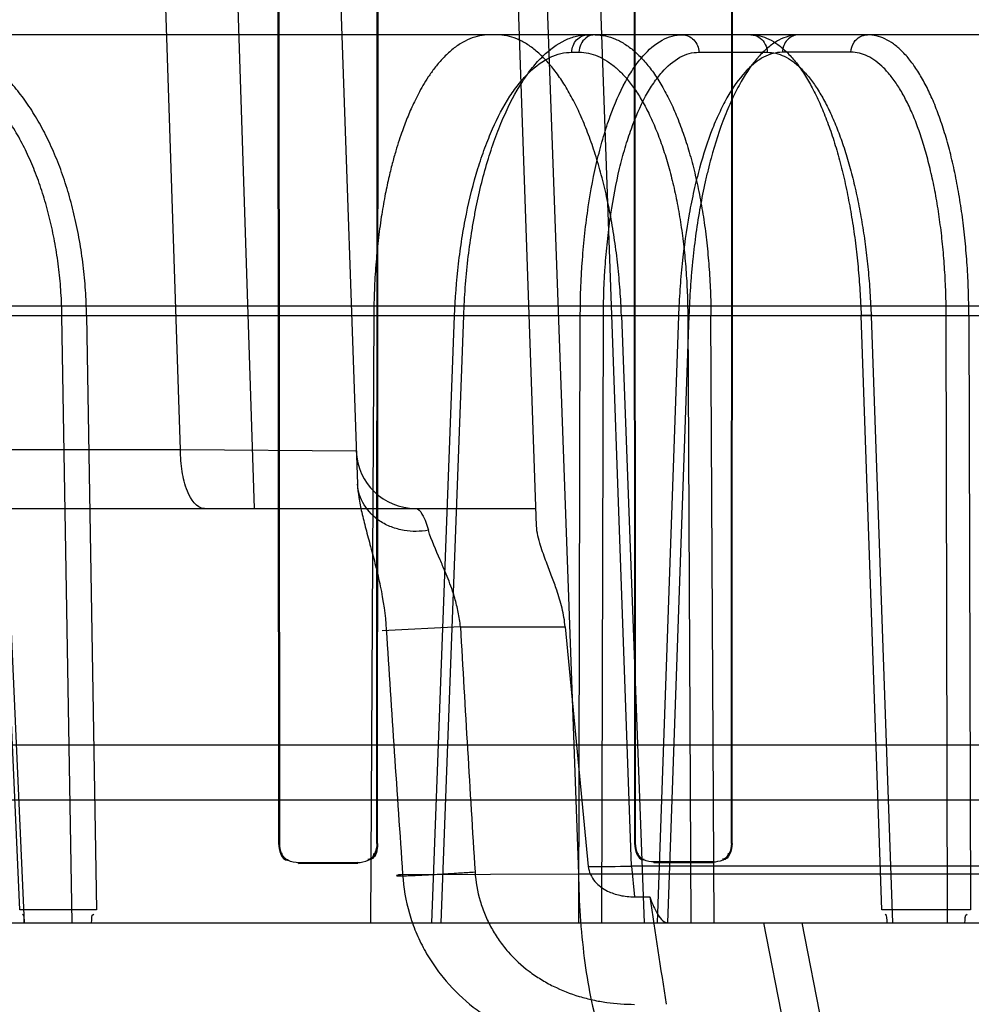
# Model space of a CAD drawing. Header units: millimetres. Extents: x 0 to 297, y 0 to 210.
# Tile 376 of 401: x 242.076 to 242.1564, y 158.7246 to 158.8078. Entities that reach past the tile are written whole.
import ezdxf

# ---------------------------------------------------------------- set-up
doc = ezdxf.new("R2010")
doc.units = ezdxf.units.MM
doc.header["$LTSCALE"] = 16.335
doc.layers.get('0').update_dxf_attribs({"linetype": 'CONTINUOUS'})
for name, color, linetype in [('AXES_REF', 7, 'CONTINUOUS'), ('INTFCLR_1', 7, 'CONTINUOUS'), ('INTFCLR_144815', 7, 'CONTINUOUS'), ('INTFCLR_72935', 7, 'CONTINUOUS')]:
    doc.layers.add(name, color=color, linetype=linetype)

msp = doc.modelspace()

# ---------------------------------------------------------------- linework, layer by layer
at = {"color": 7, "linetype": 'Continuous'}
for radius in [4.8479140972, 4.8475, 4.8164570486]:
    msp.add_circle((241.5069109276, 154.9564782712), radius, dxfattribs=at)
msp.add_arc((241.5069109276, 154.9564782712), 4.8, 278.2771290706, 261.7228709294, dxfattribs=at)
at = {"layer": 'AXES_REF', "color": 7, "linetype": 'Continuous'}
msp.add_arc((241.5069109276, 154.9564782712), 4.91, 113.0826656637, 66.9173343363, dxfattribs=at)
at = {"layer": 'AXES_REF', "color": 9, "linetype": 'Continuous'}
msp.add_arc((241.5069109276, 154.9564782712), 4.4222561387, 94.4118118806, 85.5881881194, dxfattribs=at)
at = {"layer": 'INTFCLR_1', "color": 6, "linetype": 'Continuous'}
for p, q in [((242.0977958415, 158.8331826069), (242.0978617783, 158.7381826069)), ((242.0978651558, 158.8331826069), (242.0979258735, 158.7381826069)), ((242.1061568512, 158.7381826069), (242.1062159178, 158.8331826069)), ((242.1062191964, 158.7381826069), (242.106283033, 158.8331826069)), ((242.1278681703, 158.8331826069), (242.1279286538, 158.7381826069)), ((242.127931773, 158.8331826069), (242.1279881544, 158.7381826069)), ((242.1360991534, 158.7381826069), (242.1361544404, 158.8331826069)), ((242.1361574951, 158.7381826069), (242.1362166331, 158.8331826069)), ((242.0995507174, 158.7365614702), (242.1045507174, 158.7365728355)), ((242.0995507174, 158.736497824), (242.1045507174, 158.736510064)), ((242.1295507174, 158.7366227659), (242.1345507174, 158.7366314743)), ((242.1345507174, 158.7365728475), (242.1295507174, 158.7365635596))]:
    msp.add_line(p, q, dxfattribs=at)
at = {"layer": 'INTFCLR_1', "color": 9, "linetype": 'Continuous'}
for p, q in [((242.0979258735, 158.7381826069), (242.0978617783, 158.7381826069)), ((242.1062191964, 158.7381826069), (242.1061568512, 158.7381826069)), ((242.1279881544, 158.7381826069), (242.1279286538, 158.7381826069)), ((242.1361574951, 158.7381826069), (242.1360991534, 158.7381826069)), ((242.0995507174, 158.736497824), (242.0995507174, 158.7365614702)), ((242.1045507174, 158.7365728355), (242.1045507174, 158.736510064)), ((242.1295507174, 158.7365635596), (242.1295507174, 158.7366227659)), ((242.1345507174, 158.7366314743), (242.1345507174, 158.7365728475))]:
    msp.add_line(p, q, dxfattribs=at)
at = {"layer": 'INTFCLR_1', "color": 6, "linetype": 'Continuous'}
for points in [[(242.0978617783, 158.7381826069), (242.0978617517, 158.7376467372), (242.0980928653, 158.7367684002), (242.0986287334, 158.7367697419)], [(242.0979258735, 158.7381826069), (242.0979258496, 158.7376636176), (242.0981545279, 158.7368156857), (242.0986735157, 158.736816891)], [(242.1062191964, 158.7381826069), (242.106219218, 158.737735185), (242.1061280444, 158.7369541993), (242.1056806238, 158.7369531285)], [(242.1279286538, 158.7381826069), (242.1279286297, 158.737657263), (242.1281703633, 158.7368048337), (242.1286957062, 158.7368058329)], [(242.1279881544, 158.7381826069), (242.1279881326, 158.7376748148), (242.1282242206, 158.7368522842), (242.1287320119, 158.7368531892)], [(242.1361574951, 158.7381826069), (242.1361575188, 158.7376547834), (242.135906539, 158.7368048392), (242.1353787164, 158.7368038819)], [(242.1045507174, 158.7365728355), (242.1050784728, 158.7365740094), (242.1059275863, 158.7368267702), (242.1059275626, 158.737354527)], [(242.1345507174, 158.7366314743), (242.1350515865, 158.7366323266), (242.1358640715, 158.7368606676), (242.1358640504, 158.7373615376)]]:
    msp.add_open_spline(points, degree=3, dxfattribs=at)
at = {"layer": 'INTFCLR_144815', "color": 9, "linetype": 'Continuous'}
for p, q in [((242.0895738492, 158.7714346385), (242.0777995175, 159.1257148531)), ((242.0958244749, 158.7664782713), (242.0842492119, 159.1257148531)), ((242.0920507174, 159.1257148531), (242.1045241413, 158.7685343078)), ((242.1196470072, 158.7650160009), (242.1070507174, 159.1257148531)), ((242.1090576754, 159.1257148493), (242.1231874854, 158.7356267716)), ((242.127656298, 158.7362653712), (242.1138537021, 159.1257148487)), ((242.5888027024, 158.8064782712), (241.998449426, 158.8064782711)), ((242.1226236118, 158.8050044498), (242.1232270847, 158.8050044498)), ((242.1333496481, 158.8050044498), (242.1391291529, 158.8050044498)), ((242.1461933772, 158.8050044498), (242.140410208, 158.8050044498)), ((242.6440459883, 158.7835717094), (241.9365231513, 158.7835717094)), ((241.9800077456, 158.7827866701), (242.6108605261, 158.7827866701)), ((242.0760076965, 158.7325690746), (242.0737617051, 158.7827866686)), ((242.0740763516, 158.7827343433), (242.0763719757, 158.7314782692)), ((242.0804170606, 158.7314782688), (242.0795690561, 158.7827343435)), ((242.0816444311, 158.782786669), (242.0824784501, 158.7325690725)), ((242.1108061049, 158.731478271), (242.1127202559, 158.7827343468)), ((242.1115790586, 158.7314782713), (242.1134984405, 158.7827866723)), ((242.112591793, 158.7827623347), (242.1134984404, 158.7827866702)), ((242.1232154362, 158.7314782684), (242.1233436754, 158.78278667)), ((242.1252995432, 158.7827343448), (242.1233436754, 158.7827866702)), ((242.1251681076, 158.7314782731), (242.1252995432, 158.7827343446)), ((242.1316347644, 158.7827343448), (242.1298334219, 158.7314782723)), ((242.1325145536, 158.7827866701), (242.1307080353, 158.7314782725)), ((242.1315323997, 158.7827750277), (242.1325145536, 158.7827866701)), ((242.1324158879, 158.7827343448), (242.1326864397, 158.7314782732)), ((242.134649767, 158.7314782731), (242.134375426, 158.7827866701)), ((242.1488123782, 158.7325690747), (242.147058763, 158.7827866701)), ((242.1479010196, 158.7827343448), (242.1496945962, 158.7314782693)), ((242.1543624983, 158.7314782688), (242.1542394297, 158.7827343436)), ((242.1561551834, 158.7827866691), (242.1562794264, 158.7325690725)), ((242.0895738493, 158.7714346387), (241.8303028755, 158.7714346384)), ((242.1044274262, 158.7713037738), (242.0895738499, 158.7714346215)), ((241.8353026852, 158.766478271), (242.1195959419, 158.7664782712)), ((242.1132148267, 158.7564782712), (242.1066094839, 158.7561393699)), ((242.1132148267, 158.7564782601), (242.1220622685, 158.7564782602)), ((242.4970052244, 158.7418272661), (242.0370962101, 158.7418272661)), ((242.4064449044, 158.7362657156), (242.1276564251, 158.7362634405)), ((242.1276565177, 158.736265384), (242.127912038, 158.7336758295)), ((242.108339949, 158.7355523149), (242.1231875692, 158.7356267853)), ((242.1231874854, 158.7356267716), (242.4109139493, 158.7356267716)), ((241.8744742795, 158.7314782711), (242.6834933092, 158.7314782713)), ((242.1409502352, 158.7206961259), (242.1388442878, 158.7314782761)), ((242.142040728, 158.7314782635), (242.1441655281, 158.7206961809))]:
    msp.add_line(p, q, dxfattribs=at)
at = {"layer": 'INTFCLR_144815', "color": 6, "linetype": 'Continuous'}
for p, q in [((242.081644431, 158.7827866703), (242.079569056, 158.7827343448)), ((242.1059012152, 158.78278667), (242.1056228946, 158.7314782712)), ((242.1268145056, 158.78278667), (242.1287232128, 158.7314782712)), ((242.1324158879, 158.7827343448), (242.134375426, 158.7827866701)), ((242.1480037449, 158.782772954), (242.147058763, 158.7827866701)), ((242.1561551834, 158.7827866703), (242.1542394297, 158.7827343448)), ((242.1220622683, 158.7564782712), (242.1240077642, 158.7362365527)), ((242.5493198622, 158.7464782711), (242.02131236, 158.7464782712)), ((242.1279120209, 158.7336760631), (242.1292110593, 158.7336802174)), ((242.0824784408, 158.7325690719), (242.0760076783, 158.7325690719)), ((242.1562794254, 158.7325690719), (242.1488123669, 158.7325690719))]:
    msp.add_line(p, q, dxfattribs=at)
at = {"layer": 'INTFCLR_144815', "color": 9, "linetype": 'Continuous'}
for centre, radius, start, end in [((242.1094243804, 158.7714782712), 0.005, 182.0000647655, 269.9999999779), ((245.4916980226, 158.9718780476), 3.3916016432, 183.6451248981, 183.9955895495), ((246.3843943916, 159.0013652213), 4.2781940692, 183.2814458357, 183.5590916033), ((242.1230042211, 159.0941360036), 0.3579008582, 270.1606557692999, 270.7447997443)]:
    msp.add_arc(centre, radius, start, end, dxfattribs=at)
at = {"layer": 'INTFCLR_144815', "color": 6, "linetype": 'Continuous'}
msp.add_ellipse((242.2670507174, 158.7164782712), major_axis=(-0.4432574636, 2.920356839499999), ratio=0.0452664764, start_param=1.5580355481, end_param=1.5611447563, dxfattribs=at)
for points, knots in [([(242.0816444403, 158.7827866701), (242.0816321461, 158.7834933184), (242.0815721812, 158.7849059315), (242.0813753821, 158.7870110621), (242.0810716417, 158.7890856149), (242.0806647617, 158.7910992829), (242.0801605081, 158.7930300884), (242.0795650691, 158.7948654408), (242.0788808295, 158.7966024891), (242.0781109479, 158.7982329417), (242.0772634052, 158.7997401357), (242.0763456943, 158.8011129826), (242.0753643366, 158.8023444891), (242.0743226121, 158.8034307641), (242.0732288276, 158.804362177), (242.0720937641, 158.8051300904), (242.0709301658, 158.8057287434), (242.0697429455, 158.8061585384), (242.0685328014, 158.8064196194), (242.0677140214, 158.8064782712), (242.0673047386, 158.8064782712)], [0, 0, 0, 0, 0.0700870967, 0.1401414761, 0.2095823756, 0.2779100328, 0.3437640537, 0.4073702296, 0.4691428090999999, 0.5287802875, 0.58603772, 0.6404614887, 0.6923643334, 0.7419982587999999, 0.7894845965, 0.8345647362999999, 0.8775999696, 0.9189218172, 0.9594124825, 1, 1, 1, 1]), ([(242.1156799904, 158.8064782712), (242.1153998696, 158.8064782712), (242.1148311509, 158.8064197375), (242.113993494, 158.8061589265), (242.1131727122, 158.8057285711), (242.1123851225, 158.8051405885), (242.1116669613, 158.8044398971), (242.1110411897, 158.8036893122), (242.1105104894, 158.8029407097), (242.1100585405, 158.8022126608), (242.1096706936, 158.801513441), (242.1092410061, 158.8006593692), (242.1087815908, 158.7996244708), (242.1083659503, 158.7985391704), (242.1080300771, 158.7975558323), (242.1077425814, 158.7966302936), (242.1074409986, 158.7955468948), (242.1071289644, 158.7942711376), (242.1068147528, 158.7927688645), (242.1065150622, 158.7910252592), (242.1062571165, 158.7890900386), (242.1060608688, 158.7870291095), (242.1059375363, 158.7849194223), (242.1059050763, 158.7834973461), (242.1059012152, 158.78278667)], [0, 0, 0, 0, 0.0306297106, 0.0620106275, 0.09538220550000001, 0.131473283, 0.1691023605, 0.2048368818, 0.2381886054, 0.2693623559, 0.2984908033, 0.325589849, 0.3738822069, 0.4222273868, 0.4526176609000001, 0.487492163, 0.5281850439, 0.5755665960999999, 0.6310759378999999, 0.69597133, 0.7689716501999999, 0.8445006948, 0.9222902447, 1, 1, 1, 1]), ([(242.1268145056, 158.78278667), (242.1267882, 158.7834939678), (242.1267111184, 158.7849080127), (242.1265215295, 158.7870164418), (242.1262587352, 158.7890902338), (242.1259268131, 158.7910984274), (242.1255310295, 158.7930201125), (242.1250747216, 158.7948486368), (242.1245592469, 158.7965813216), (242.1239871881, 158.7982086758), (242.1233646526, 158.7997135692), (242.122697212, 158.801084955), (242.1219895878, 158.8023156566), (242.1212441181, 158.8034019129), (242.1204663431, 158.8043349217), (242.1196629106, 158.8051068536), (242.1188405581, 158.8057125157), (242.1180017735, 158.806150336), (242.1171482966, 158.8064175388), (242.1165684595, 158.8064782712), (242.1162834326, 158.8064782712)], [0, 0, 0, 0, 0.0767548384, 0.1535349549, 0.2295210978, 0.3033898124, 0.3742104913, 0.4422318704, 0.5077000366, 0.5701767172, 0.6292117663, 0.6842115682, 0.7354587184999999, 0.7830224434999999, 0.8269051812, 0.8669571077, 0.9035587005, 0.9372944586, 0.9690907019, 1, 1, 1, 1]), ([(242.1245971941, 158.8064782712), (242.1248857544, 158.8064782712), (242.1254758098, 158.8064154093), (242.1263445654, 158.8061341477), (242.1271943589, 158.8056696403), (242.1280150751, 158.8050308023), (242.1288014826, 158.8042267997), (242.1295509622, 158.8032646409), (242.1302616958, 158.8021486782), (242.1309294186, 158.8008857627), (242.1315480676, 158.7994878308), (242.1321134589, 158.7979660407), (242.1326226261, 158.7963305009), (242.1330731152, 158.7945893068), (242.1334609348, 158.7927575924), (242.1337824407, 158.7908544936), (242.1340361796, 158.7888954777), (242.1342216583, 158.7868946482), (242.1343391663, 158.7848531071), (242.1343710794, 158.783480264), (242.1343754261, 158.78278667)], [0, 0, 0, 0, 0.0315611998, 0.0643441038, 0.0992563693, 0.1369443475, 0.1776898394, 0.221957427, 0.2701061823, 0.3222178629, 0.3780613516, 0.4371902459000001, 0.4996835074, 0.5653349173, 0.6338330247, 0.704405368, 0.7763792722, 0.8498398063, 0.9241368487, 1, 1, 1, 1]), ([(242.1377289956, 158.8064782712), (242.1379855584, 158.8064782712), (242.1385156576, 158.806413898), (242.1392960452, 158.8061292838), (242.1400652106, 158.8056595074), (242.1408122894, 158.8050141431), (242.1415322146, 158.8042041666), (242.1422229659, 158.8032372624), (242.1428833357, 158.8021169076), (242.1435097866, 158.8008490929), (242.1440958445, 158.799447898), (242.1446378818, 158.7979249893), (242.145133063, 158.796290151), (242.1455794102, 158.7945499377), (242.145972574, 158.7927209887), (242.1463093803, 158.7908221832), (242.1465875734, 158.7888739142), (242.1468070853, 158.7868833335), (242.1469681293, 158.7848507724), (242.1470352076, 158.7834800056), (242.1470587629, 158.7827866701)], [0, 0, 0, 0, 0.0285285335, 0.0587379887, 0.09169627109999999, 0.128193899, 0.168121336, 0.2119204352, 0.2601251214, 0.3125755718, 0.3690460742, 0.4289151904, 0.4922453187, 0.5589234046, 0.6286260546, 0.7002119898, 0.7733138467, 0.8474223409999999, 0.9228599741, 1, 1, 1, 1]), ([(242.156155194, 158.7827866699), (242.1561527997, 158.783492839), (242.1561265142, 158.7849018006), (242.1560222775, 158.7870004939), (242.1558537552, 158.789062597), (242.1556231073, 158.7910632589), (242.155333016, 158.7929844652), (242.1549862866, 158.7948159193), (242.1545847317, 158.7965514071), (242.1541305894, 158.7981808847), (242.1536284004, 158.7996882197), (242.1530825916, 158.8010621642), (242.1524971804, 158.8022957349), (242.1518742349, 158.8033849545), (242.1512177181, 158.8043217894), (242.1505335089, 158.8050973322), (242.1498264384, 158.8057069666), (242.1490999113, 158.8061477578), (242.1483537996, 158.806417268), (242.1478437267, 158.8064782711), (242.1475935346, 158.8064782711)], [0, 0, 0, 0, 0.0791848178, 0.1579882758, 0.235584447, 0.3111426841, 0.3837692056, 0.4534084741, 0.5201040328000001, 0.5834554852, 0.6430198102, 0.6981752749, 0.7491303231, 0.7960039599, 0.838713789, 0.8771903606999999, 0.9116808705, 0.9430134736, 0.9719453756, 1, 1, 1, 1]), ([(242.1220622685, 158.7564782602), (242.1220182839, 158.7570114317), (242.121836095, 158.7580614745), (242.1214082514, 158.7594557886), (242.1209372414, 158.7607368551), (242.1204529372, 158.7619851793), (242.1199429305, 158.7634011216), (242.1196668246, 158.7644485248), (242.1196470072, 158.7650160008)], [0, 0, 0, 0, 0.1803547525, 0.3575374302, 0.491110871, 0.6405421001, 0.808574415, 1, 1, 1, 1]), ([(242.1240077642, 158.7362365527), (242.1240604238, 158.7357783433), (242.1244853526, 158.7349025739), (242.1255520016, 158.7341491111), (242.1267203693, 158.7337545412), (242.1275016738, 158.7336747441), (242.1279120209, 158.7336760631)], [0, 0, 0, 0, 0.2736598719, 0.5386713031, 0.7565265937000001, 1, 1, 1, 1]), ([(242.1292110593, 158.7336802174), (242.1293672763, 158.7332324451), (242.1296917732, 158.732462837), (242.1303142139, 158.7314780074), (242.1307557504, 158.7314782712)], [0, 0, 0, 0, 0.517855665, 1, 1, 1, 1])]:
    msp.add_open_spline(points, degree=3, knots=knots, dxfattribs=at)
at = {"layer": 'INTFCLR_144815', "color": 9, "linetype": 'Continuous'}
for points, knots in [([(242.1134984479, 158.7827866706), (242.1135554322, 158.784350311), (242.1137283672, 158.7866742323), (242.1140914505, 158.7893542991), (242.1143417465, 158.7908444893), (242.1147444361, 158.7929576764), (242.1153278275, 158.7953209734), (242.1160797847, 158.7975726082), (242.1165374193, 158.7987608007), (242.117205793, 158.800342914), (242.117969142, 158.8018190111), (242.1188630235, 158.8031328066), (242.1194259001, 158.8038749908), (242.1203888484, 158.8049512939), (242.1216460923, 158.8059080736), (242.122999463, 158.8063976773), (242.1236682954, 158.8064782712), (242.1239937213, 158.8064782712)], [0, 0, 0, 0, 0.1698661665, 0.2526470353, 0.2935523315, 0.333894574, 0.4861936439, 0.5572999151, 0.5914919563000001, 0.6243894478, 0.7437930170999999, 0.7708828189, 0.7968582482, 0.8448417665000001, 0.9276485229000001, 0.9646707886, 1, 1, 1, 1]), ([(242.1226236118, 158.8050044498), (242.1226295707, 158.8053781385), (242.122897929, 158.8061334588), (242.1236429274, 158.8064782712), (242.1239937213, 158.8064782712)], [0, 0, 0, 0, 0.5158325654, 1, 1, 1, 1]), ([(242.1245971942, 158.8064782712), (242.1243205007, 158.8064782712), (242.1235821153, 158.8062248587), (242.1232341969, 158.8054504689), (242.1232270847, 158.8050044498)], [0, 0, 0, 0, 0.3828240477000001, 1, 1, 1, 1]), ([(242.1233436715, 158.7827866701), (242.1233491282, 158.7843480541), (242.1234349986, 158.7866690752), (242.1236794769, 158.7893527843), (242.1238582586, 158.7908437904), (242.1241531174, 158.792951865), (242.1245992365, 158.7953112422), (242.1252016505, 158.7975697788), (242.1255729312, 158.7987594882), (242.1261159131, 158.8003329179), (242.1268344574, 158.8020150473), (242.1278353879, 158.8036815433), (242.1287888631, 158.8049334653), (242.1298698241, 158.8058983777), (242.1310685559, 158.8063971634), (242.1316620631, 158.8064782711), (242.1319494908, 158.8064782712)], [0, 0, 0, 0, 0.1750185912, 0.2600655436, 0.3020149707, 0.3433300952, 0.4986674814, 0.5707294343, 0.6052392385, 0.6383376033, 0.7573285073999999, 0.8093561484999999, 0.8557570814, 0.9337797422, 0.96778187, 1, 1, 1, 1]), ([(242.1319494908, 158.8064782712), (242.1323067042, 158.8064782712), (242.1330620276, 158.806141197), (242.1333435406, 158.8053792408), (242.1333496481, 158.8050044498)], [0, 0, 0, 0, 0.4879603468, 1, 1, 1, 1]), ([(242.1418103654, 158.8064782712), (242.1412270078, 158.8064782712), (242.1403030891, 158.8062052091), (242.1392362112, 158.8054713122), (242.1380864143, 158.8043608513), (242.1370819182, 158.8028788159), (242.1363131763, 158.8013909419), (242.135870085, 158.8004062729), (242.1351828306, 158.7987304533), (242.1346111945, 158.7969422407), (242.1341255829, 158.795070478), (242.1338047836, 158.7937063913), (242.1332996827, 158.7911925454), (242.1329405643, 158.7886086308), (242.1327240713, 158.7863346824), (242.1326023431, 158.7847631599), (242.1325416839, 158.7835787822), (242.1325145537, 158.7827866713)], [0, 0, 0, 0, 0.0649672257, 0.1020577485, 0.14393236, 0.2421892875, 0.2996041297, 0.3304543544, 0.3623983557, 0.5013026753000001, 0.538979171, 0.577769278, 0.6573433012, 0.8244673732, 0.867959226, 0.9117326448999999, 1, 1, 1, 1]), ([(242.1377289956, 158.8064782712), (242.1380111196, 158.8064782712), (242.1387577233, 158.8062311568), (242.139121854, 158.8054523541), (242.1391291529, 158.8050044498)], [0, 0, 0, 0, 0.3864247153, 1, 1, 1, 1]), ([(242.1418103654, 158.8064782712), (242.1414531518, 158.8064782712), (242.1406978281, 158.8061411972), (242.1404163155, 158.8053792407), (242.140410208, 158.8050044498)], [0, 0, 0, 0, 0.4879604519, 1, 1, 1, 1]), ([(242.1461933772, 158.8050044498), (242.146198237, 158.8053026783), (242.1464050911, 158.8060455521), (242.1471628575, 158.8064782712), (242.1475935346, 158.8064782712)], [0, 0, 0, 0, 0.4091777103, 1, 1, 1, 1]), ([(242.0795690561, 158.7827343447), (242.0795581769, 158.7833921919), (242.0795041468, 158.7847025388), (242.0793254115, 158.7866509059), (242.0790501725, 158.7885636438), (242.0786810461, 158.7904265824), (242.0782204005, 158.7922259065), (242.0776714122, 158.7939487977), (242.0770381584, 158.7955835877), (242.0763246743, 158.7971189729), (242.0755362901, 158.7985443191), (242.0746779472, 158.7998490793), (242.0737562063, 158.8010243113), (242.0727767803, 158.8020615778), (242.071746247, 158.8029537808), (242.070671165, 158.8036938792), (242.0695595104, 158.8042759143), (242.0684198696, 158.8046955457), (242.0672608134, 158.8049483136), (242.0664792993, 158.8050044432), (242.0660913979, 158.8050044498)], [0, 0, 0, 0, 0.0693995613, 0.1382659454, 0.2062928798, 0.2731414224, 0.3384939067, 0.402103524, 0.4637640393, 0.5232945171, 0.5805528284, 0.6354224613, 0.6878573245, 0.7378968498, 0.7856711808, 0.8313716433, 0.8752629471, 0.9176865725, 0.9590839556, 1, 1, 1, 1]), ([(242.1127202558, 158.7827343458), (242.1127751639, 158.7842042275), (242.1129398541, 158.7863887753), (242.1132840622, 158.7889079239), (242.1135209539, 158.7903086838), (242.1139018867, 158.7922951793), (242.1144529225, 158.7945168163), (242.1151630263, 158.7966331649), (242.1155950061, 158.7977500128), (242.116225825, 158.7992374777), (242.1170495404, 158.8008250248), (242.1181626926, 158.80238265), (242.1192274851, 158.8035694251), (242.1204123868, 158.804468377), (242.1216871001, 158.8049289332), (242.1223170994, 158.8050044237), (242.1226236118, 158.8050044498)], [0, 0, 0, 0, 0.1697705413, 0.2525098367, 0.2933973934, 0.3337232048, 0.4859711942, 0.5570641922, 0.5912532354, 0.6241502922, 0.7435716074, 0.7966403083, 0.8446532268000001, 0.9275484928, 0.9646226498, 1, 1, 1, 1]), ([(242.1232270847, 158.8050044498), (242.1234968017, 158.8050043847), (242.1240458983, 158.804946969), (242.1248530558, 158.8046885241), (242.1256416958, 158.8042636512), (242.1264070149, 158.8036772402), (242.1271443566, 158.8029344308), (242.1278494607, 158.8020411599), (242.1285183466, 158.8010038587), (242.129146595, 158.7998293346), (242.129730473, 158.7985256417), (242.1302654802, 158.7971017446), (242.1307483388, 158.7955678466), (242.1311753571, 158.7939344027), (242.1315437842, 158.7922124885), (242.1318507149, 158.7904141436), (242.1320939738, 158.7885528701), (242.1322720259, 158.7866428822), (242.1323832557, 158.7846980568), (242.1324124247, 158.783391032), (242.1324158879, 158.7827343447)], [0, 0, 0, 0, 0.0313772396, 0.06368445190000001, 0.09799733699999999, 0.1350731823, 0.1754485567, 0.2194464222, 0.2672281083, 0.3188505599, 0.3742559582, 0.4332890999, 0.4957064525, 0.5612499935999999, 0.6296278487, 0.7004938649, 0.7734260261, 0.847946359, 0.9236039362, 1, 1, 1, 1]), ([(242.1252995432, 158.7827343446), (242.1253033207, 158.7842019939), (242.125381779, 158.7863836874), (242.1256088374, 158.7889064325), (242.1257751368, 158.7903079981), (242.1260498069, 158.7922895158), (242.1264663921, 158.7945072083), (242.1270293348, 158.7966303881), (242.1273764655, 158.7977487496), (242.1278842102, 158.7992276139), (242.1285564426, 158.8008087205), (242.1294937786, 158.8023753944), (242.1303868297, 158.8035519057), (242.1313995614, 158.8044591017), (242.1325235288, 158.8049283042), (242.133080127, 158.8050044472), (242.1333496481, 158.8050044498)], [0, 0, 0, 0, 0.1751227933, 0.2602135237, 0.302183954, 0.3435185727, 0.4989167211, 0.5709951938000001, 0.605510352, 0.6386128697, 0.7575912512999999, 0.8095989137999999, 0.8559693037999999, 0.9338957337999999, 0.9678403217, 1, 1, 1, 1]), ([(242.140410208, 158.8050044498), (242.1398606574, 158.8050044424), (242.1389903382, 158.8047479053), (242.1379847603, 158.8040578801), (242.1369007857, 158.8030144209), (242.1359534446, 158.8016211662), (242.1352279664, 158.8002223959), (242.1348097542, 158.7992967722), (242.1341610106, 158.7977216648), (242.1336209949, 158.7960407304), (242.1331620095, 158.7942811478), (242.1328588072, 158.7929989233), (242.1323813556, 158.7906359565), (242.1320408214, 158.7882070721), (242.1318349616, 158.7860694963), (242.1317190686, 158.7845922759), (242.1316609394, 158.783478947), (242.1316347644, 158.782734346)], [0, 0, 0, 0, 0.0650686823, 0.1022080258, 0.1441196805, 0.2424222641, 0.2998488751, 0.3307010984, 0.3626439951, 0.5015281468, 0.5391941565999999, 0.5779715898, 0.6575154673, 0.8245631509, 0.8680322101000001, 0.9117822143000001, 1, 1, 1, 1]), ([(242.1391291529, 158.8050044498), (242.1396151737, 158.8050044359), (242.140379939, 158.8048077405), (242.1412859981, 158.8042578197), (242.141977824, 158.8036708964), (242.142648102, 158.8029285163), (242.1432950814, 158.8020361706), (242.143914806, 158.8009997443), (242.144503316, 158.7998259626), (242.1450568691, 158.7985228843), (242.1455711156, 158.7970995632), (242.1460428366, 158.7955661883), (242.1464684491, 158.7939332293), (242.1468451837, 158.7922117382), (242.1471700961, 158.7904137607), (242.1474408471, 158.7885528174), (242.1476556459, 158.7866431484), (242.1478126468, 158.784698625), (242.1478780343, 158.7833912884), (242.1479010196, 158.7827343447)], [0, 0, 0, 0, 0.0575243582, 0.0896995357, 0.1251731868, 0.1644498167, 0.2078258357, 0.2554195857, 0.3072231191, 0.363115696, 0.4228925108, 0.4862636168, 0.5529306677, 0.6225658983, 0.6947874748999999, 0.7691368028, 0.8451010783, 0.9221980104, 1, 1, 1, 1]), ([(242.1542394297, 158.7827343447), (242.1542378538, 158.7833918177), (242.1542150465, 158.7847002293), (242.1541212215, 158.7866470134), (242.1539683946, 158.7885580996), (242.1537580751, 158.7904192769), (242.1534916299, 158.7922167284), (242.1531709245, 158.7939376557), (242.1527984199, 158.7955703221), (242.1523765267, 158.7971035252), (242.1519085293, 158.7985265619), (242.1513973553, 158.7998292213), (242.1508470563, 158.8010025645), (242.1502609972, 158.8020387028), (242.149642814, 158.8029309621), (242.1489962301, 158.8036732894), (242.1483230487, 158.8042599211), (242.1474324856, 158.8048104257), (242.1466751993, 158.8050044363), (242.1461933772, 158.8050044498)], [0, 0, 0, 0, 0.0784425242, 0.1561002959, 0.2325020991, 0.3071399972, 0.3795265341, 0.449250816, 0.5159452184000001, 0.579264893, 0.6389063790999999, 0.6945898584, 0.7461214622, 0.79340232, 0.8364539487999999, 0.8754095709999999, 0.9105807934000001, 0.9425143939, 1, 1, 1, 1]), ([(242.0916055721, 158.7664782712), (242.0909268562, 158.7664782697), (242.0900689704, 158.7678918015), (242.0896815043, 158.7696054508), (242.089576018, 158.7708231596), (242.0895738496, 158.77143463)], [0, 0, 0, 0, 0.3629761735, 0.6729845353, 1, 1, 1, 1]), ([(242.1045241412, 158.768534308), (242.1045373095, 158.7681572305), (242.1046289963, 158.7673563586), (242.1048839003, 158.7661013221), (242.1052339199, 158.7647200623), (242.1056424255, 158.7632202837), (242.1060705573, 158.7616071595), (242.1066098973, 158.7592908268), (242.1068801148, 158.7574808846), (242.1069577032, 158.7562518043)], [0, 0, 0, 0, 0.0902560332, 0.1922702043, 0.3062276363, 0.4310345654, 0.5641265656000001, 0.7054053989, 1, 1, 1, 1]), ([(242.1105097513, 158.7646319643), (242.1098361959, 158.7645114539), (242.1087571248, 158.764503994), (242.1073799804, 158.7648815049), (242.1056301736, 158.7657347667), (242.1045665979, 158.767318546), (242.1045241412, 158.768534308)], [0, 0, 0, 0, 0.2596654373, 0.3992533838, 0.5383510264, 1, 1, 1, 1]), ([(242.1094243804, 158.7664782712), (242.1096652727, 158.7664782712), (242.1101881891, 158.7657464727), (242.1103703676, 158.7651039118), (242.1105097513, 158.7646319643)], [0, 0, 0, 0, 0.3286424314, 1, 1, 1, 1]), ([(242.1132148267, 158.7564782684), (242.113198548, 158.7566878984), (242.1131238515, 158.7573080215), (242.11291979, 158.7583219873), (242.1125166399, 158.7596714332), (242.112022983, 158.7609370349), (242.1112897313, 158.7626260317), (242.1107771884, 158.7637792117), (242.1105097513, 158.7646319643)], [0, 0, 0, 0, 0.073140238, 0.217098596, 0.3591721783, 0.5625531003, 0.6891206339, 1, 1, 1, 1]), ([(242.1083399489, 158.7355523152), (242.108181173, 158.7355353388), (242.1080402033, 158.7355592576), (242.1077687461, 158.7354519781), (242.1080726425, 158.7354546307), (242.1082929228, 158.7354493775), (242.1091745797, 158.7354779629), (242.1103031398, 158.7355289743), (242.1118018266, 158.7356115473), (242.1131667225, 158.7356958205), (242.1140462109, 158.7357551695), (242.1144516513, 158.7357838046)], [0, 0, 0, 0, 0.066709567, 0.0743958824, 0.0919336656, 0.1370958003, 0.2106885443, 0.4268144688, 0.6321091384, 0.830198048, 1, 1, 1, 1]), ([(242.1083399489, 158.7355523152), (242.1084078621, 158.7344464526), (242.1086955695, 158.7327919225), (242.1094282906, 158.7307037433), (242.110138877, 158.7292174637), (242.1109968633, 158.727826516), (242.1123069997, 158.7261305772), (242.1138549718, 158.7246568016), (242.1155669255, 158.7234451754), (242.1173409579, 158.7224206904), (242.1192196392, 158.7216441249), (242.1211466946, 158.7211132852), (242.1230734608, 158.7207430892), (242.1245393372, 158.720634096), (242.1255112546, 158.7206357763)], [0, 0, 0, 0, 0.1325824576, 0.198822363, 0.2644620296, 0.3293103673, 0.3940143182, 0.520541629, 0.583104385, 0.6447063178, 0.7653968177, 0.8249939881, 0.8836952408, 1, 1, 1, 1]), ([(242.1144516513, 158.7357838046), (242.1145032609, 158.734954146), (242.1147218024, 158.7337125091), (242.1152780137, 158.7321464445), (242.1158191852, 158.7310314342), (242.1164739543, 158.7299877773), (242.1174788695, 158.7287124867), (242.1186724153, 158.7276067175), (242.119997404, 158.7267007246), (242.1213889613, 158.7259288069), (242.1228723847, 158.7253485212), (242.1244025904, 158.7249527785), (242.12595589, 158.7246745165), (242.127139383, 158.7245956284), (242.1279269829, 158.724595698)], [0, 0, 0, 0, 0.1289395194, 0.1934310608, 0.2574237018, 0.3207726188, 0.3841601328, 0.5088907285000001, 0.5711162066, 0.6328485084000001, 0.7554160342, 0.8168122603, 0.8778330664, 1, 1, 1, 1]), ([(242.1231875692, 158.7356267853), (242.1232178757, 158.7332467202), (242.1235191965, 158.7286690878), (242.124456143, 158.7236504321), (242.125332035, 158.721098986), (242.125511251, 158.7206385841)], [0, 0, 0, 0, 0.4689811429, 0.9026569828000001, 1, 1, 1, 1])]:
    msp.add_open_spline(points, degree=3, knots=knots, dxfattribs=at)
at = {"layer": 'INTFCLR_144815', "color": 6, "linetype": 'Continuous'}
for points in [[(242.0763884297, 158.7314782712), (242.0763475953, 158.7317162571), (242.0764752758, 158.7321859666), (242.0762338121, 158.7321859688)], [(242.0820685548, 158.7314782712), (242.0821174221, 158.7317288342), (242.0819958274, 158.7322220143), (242.0822511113, 158.7322220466)], [(242.1492596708, 158.7314782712), (242.1492108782, 158.7317170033), (242.1493202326, 158.732185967), (242.1490765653, 158.7321859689)], [(242.1558143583, 158.7314782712), (242.1558693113, 158.7317295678), (242.1557628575, 158.7322220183), (242.1560200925, 158.7322220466)]]:
    msp.add_open_spline(points, degree=3, dxfattribs=at)
at = {"layer": 'INTFCLR_72935', "color": 6, "linetype": 'Continuous'}
for p, q in [((242.0977958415, 158.8331826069), (242.0978617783, 158.7381826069)), ((242.0979258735, 158.7381826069), (242.0978651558, 158.8331826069)), ((242.1062159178, 158.8331826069), (242.1061568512, 158.7381826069)), ((242.1062191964, 158.7381826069), (242.106283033, 158.8331826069)), ((242.1278681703, 158.8331826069), (242.1279286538, 158.7381826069)), ((242.1279881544, 158.7381826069), (242.127931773, 158.8331826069)), ((242.1361544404, 158.8331826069), (242.1360991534, 158.7381826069)), ((242.1361574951, 158.7381826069), (242.1362166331, 158.8331826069)), ((242.1045507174, 158.7365728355), (242.0995507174, 158.7365614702)), ((242.0995507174, 158.736497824), (242.1045507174, 158.736510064)), ((242.1345507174, 158.7366314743), (242.1295507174, 158.7366227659)), ((242.1295507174, 158.7365635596), (242.1345507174, 158.7365728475))]:
    msp.add_line(p, q, dxfattribs=at)
at = {"layer": 'INTFCLR_72935', "color": 9, "linetype": 'Continuous'}
for p, q in [((242.0978617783, 158.7381826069), (242.0979258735, 158.7381826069)), ((242.1061568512, 158.7381826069), (242.1062191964, 158.7381826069)), ((242.1279286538, 158.7381826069), (242.1279881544, 158.7381826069)), ((242.1360991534, 158.7381826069), (242.1361574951, 158.7381826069)), ((242.0995507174, 158.7365614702), (242.0995507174, 158.736497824)), ((242.1045507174, 158.736510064), (242.1045507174, 158.7365728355)), ((242.1295507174, 158.7366227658), (242.1295507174, 158.7365635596)), ((242.1345507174, 158.7365728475), (242.1345507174, 158.7366314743))]:
    msp.add_line(p, q, dxfattribs=at)
at = {"layer": 'INTFCLR_72935', "color": 6, "linetype": 'Continuous'}
for points in [[(242.0978617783, 158.7381826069), (242.0978617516, 158.7376430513), (242.0980997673, 158.7367615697), (242.0986393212, 158.7367629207)], [(242.1061568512, 158.7381826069), (242.1061568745, 158.7376619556), (242.1059197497, 158.7368179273), (242.1053990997, 158.7368167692)], [(242.1062191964, 158.7381826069), (242.1062192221, 158.7376496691), (242.1059879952, 158.7367794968), (242.1054550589, 158.7367782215)], [(242.1279286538, 158.7381826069), (242.1279286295, 158.737653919), (242.1281768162, 158.7367988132), (242.1287055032, 158.7367998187)], [(242.1360991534, 158.7381826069), (242.1360991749, 158.7376722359), (242.1358538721, 158.7368518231), (242.1353435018, 158.7368509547)], [(242.1361574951, 158.7381826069), (242.1361575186, 158.7376600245), (242.1359166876, 158.7368142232), (242.1353941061, 158.7368132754)], [(242.0995507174, 158.7365614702), (242.0990123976, 158.73656022), (242.0981484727, 158.7368243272), (242.0981484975, 158.7373626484)], [(242.1295507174, 158.7366227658), (242.1290418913, 158.736621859), (242.1282181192, 158.7368585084), (242.1282181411, 158.7373673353)]]:
    msp.add_open_spline(points, degree=3, dxfattribs=at)

doc.saveas('drawing.dxf')
